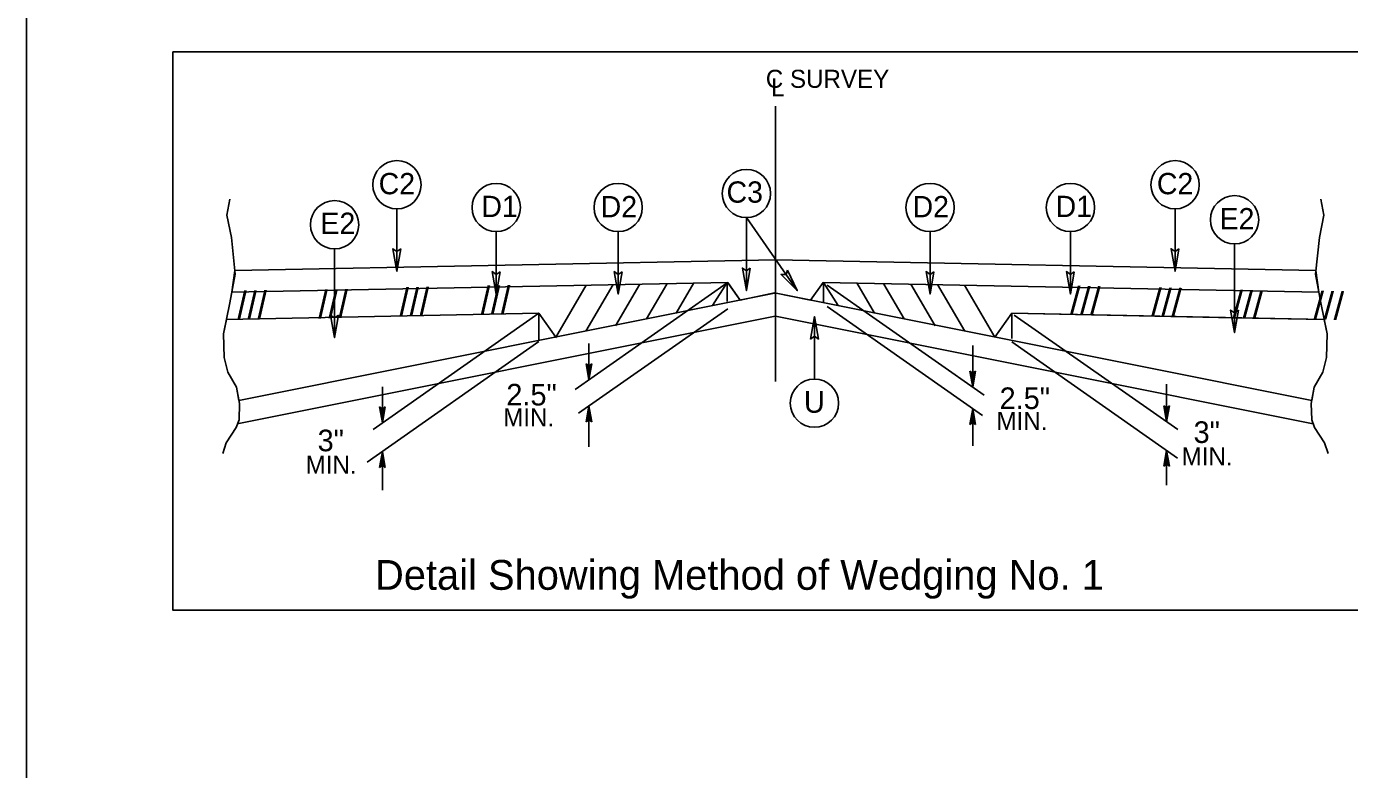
# Model space of a CAD drawing. Extents: x 957297 to 961629, y 830661 to 840840.
# Drawn here: x 958878 to 959449, y 840061 to 840382 of the extents above; entities that cross this region are included whole.
import ezdxf

# ---------------------------------------------------------------- set-up
doc = ezdxf.new("R2010")
doc.units = 0
for name, color, linetype in [('Old_Level_1', 7, 'Continuous'), ('Old_Level_4', 7, 'Continuous'), ('Old_Level_5', 7, 'Continuous'), ('Prop Lane Arrow CELL', 7, 'Continuous'), ('Sheet Typical CELL', 7, 'Continuous'), ('Typical Shoulder Slope CELL', 7, 'Continuous'), ('Typical Text ID Circle CELL', 7, 'Continuous'), ('Typical Text Label CELL', 7, 'Continuous')]:
    doc.layers.add(name, color=color, linetype=linetype)

msp = doc.modelspace()

# ---------------------------------------------------------------- linework, layer by layer
at = {"layer": 'Old_Level_1'}
msp.add_lwpolyline([(958940.99, 840370.75), (959465.55, 840370.75), (959465.55, 840129.62), (958940.99, 840129.62)], close=True, dxfattribs=at)
at = {"layer": 'Old_Level_4'}
for p, q in [((959037.86, 840302.94), (959037.86, 840275.98)), ((959188.86, 840299.15), (959188.86, 840267.65)), ((959188.86, 840299.15), (959210.81, 840267.65)), ((959374.09, 840302.94), (959374.09, 840275.98)), ((959080.77, 840293.1), (959080.77, 840266.15)), ((959133.45, 840293.1), (959133.45, 840266.15)), ((959268.19, 840293.1), (959268.19, 840266.15)), ((959328.85, 840293.1), (959328.85, 840266.15)), ((959399.77, 840287.82), (959399.77, 840249.49)), ((959010.94, 840285.68), (959010.94, 840247.35)), ((959218.26, 840229.43), (959218.26, 840256.38))]:
    msp.add_line(p, q, dxfattribs=at)
for centre in [(959037.87, 840313.37), (959374.09, 840313.37), (959188.86, 840309.58), (959080.77, 840303.53), (959133.45, 840303.53), (959268.19, 840303.53), (959328.85, 840303.53), (959010.94, 840296.11), (959399.76, 840298.24), (959218.26, 840219)]:
    msp.add_circle(centre, 10.43, dxfattribs=at)
at = {"layer": 'Sheet Typical CELL'}
msp.add_lwpolyline([(960377.8, 840814.72), (958877.8, 840814.72), (958877.8, 839764.72), (960377.8, 839764.72)], close=True, dxfattribs=at)
at = {"layer": 'Typical Shoulder Slope CELL'}
for p, q in [((959201.37, 840228.4), (959201.37, 840347.37)), ((959201.37, 840228.4), (959201.37, 840309.66)), ((959201.36, 840280.96), (958967.86, 840276.3)), ((958967.86, 840276.3), (959201.36, 840280.96)), ((959201.36, 840280.96), (959434.87, 840276.3)), ((959201.38, 840280.96), (959434.87, 840276.3)), ((958966.53, 840266.91), (958967.86, 840276.3)), ((959434.87, 840276.3), (959436.21, 840266.91)), ((959180.88, 840271.2), (958966.53, 840266.91)), ((959180.88, 840271.2), (958966.53, 840266.91)), ((959119.64, 840269.97), (959106.37, 840247.23)), ((959180.61, 840271.03), (959114.82, 840224.95)), ((959131.29, 840270.21), (959119.54, 840250.05)), ((959142.82, 840270.43), (959132.28, 840252.36)), ((959154.45, 840270.41), (959145.71, 840255.45)), ((959166.16, 840271.01), (959158.55, 840257.95)), ((959174.24, 840261.21), (959180.58, 840271.11)), ((959180.58, 840271.11), (959180.58, 840262.97)), ((959186.12, 840263.51), (959180.88, 840271.2)), ((959180.88, 840270.95), (959186.12, 840263.51)), ((959222.02, 840271.2), (959216.6, 840263.51)), ((959222.02, 840271.2), (959216.6, 840263.51)), ((959221.68, 840271.03), (959222.01, 840271.01)), ((959222.02, 840271.2), (959436.21, 840266.91)), ((959436.21, 840266.91), (959222.02, 840271.2)), ((959228.49, 840261.21), (959222.16, 840271.11)), ((959222.16, 840271.11), (959222.16, 840262.15)), ((959223.81, 840269.95), (959291.59, 840222.48)), ((959236.56, 840271.01), (959244.19, 840257.95)), ((959248.28, 840270.41), (959257.02, 840255.45)), ((959259.9, 840270.43), (959270.45, 840252.36)), ((959271.44, 840270.21), (959283.19, 840250.05)), ((959283.11, 840269.97), (959296.17, 840247.57)), ((959201.71, 840266.61), (958969.61, 840220.17)), ((959201.02, 840266.61), (959186.12, 840263.51)), ((959201.02, 840266.61), (959433.12, 840220.17)), ((959216.6, 840263.51), (959201.02, 840266.61)), ((959180.77, 840259.76), (959116.38, 840214.69)), ((959223.71, 840260.73), (959290.83, 840213.74)), ((959099.22, 840257.86), (958964.26, 840255.15)), ((958964.26, 840255.15), (959099.22, 840257.86)), ((959201.27, 840256.61), (958969.53, 840210.26)), ((959099.22, 840257.86), (959027.55, 840207.68)), ((959106.55, 840247.54), (959099.22, 840257.86)), ((959099.22, 840257.86), (959099.22, 840246.08)), ((959099.22, 840257.86), (959106.54, 840247.57)), ((959201.45, 840256.61), (959433.73, 840210.15)), ((959303.51, 840257.86), (959296.17, 840247.57)), ((959296.19, 840247.57), (959303.51, 840257.86)), ((959303.51, 840257.86), (959438.48, 840255.15)), ((959303.51, 840257.86), (959303.51, 840246.91)), ((959399.77, 840255.93), (959303.51, 840257.86)), ((959304.6, 840257.09), (959375.28, 840207.6)), ((959438.48, 840255.15), (959399.77, 840255.93)), ((959099.16, 840245.71), (959025.07, 840193.58)), ((959120.81, 840244.8), (959120.81, 840229.15)), ((959286.63, 840243.9), (959286.63, 840225.96)), ((959303.51, 840245.49), (959375.16, 840195.3)), ((959120.81, 840229.15), (959119.6, 840236.01)), ((959120.81, 840235.12), (959119.6, 840236.01)), ((959120.81, 840229.15), (959119.77, 840235.88)), ((959119.95, 840235.75), (959120.81, 840229.15)), ((959120.81, 840229.15), (959120.12, 840235.63)), ((959120.3, 840235.5), (959120.81, 840229.15)), ((959120.81, 840229.15), (959120.47, 840235.38)), ((959120.64, 840235.25), (959120.81, 840229.15)), ((959120.81, 840229.15), (959122.03, 840236.01)), ((959122.03, 840236.01), (959120.81, 840235.12)), ((959121.86, 840235.88), (959120.81, 840229.15)), ((959120.81, 840229.15), (959121.67, 840235.75)), ((959121.5, 840235.63), (959120.81, 840229.15)), ((959120.81, 840229.15), (959121.33, 840235.5)), ((959121.16, 840235.38), (959120.81, 840229.15)), ((959120.81, 840229.15), (959120.98, 840235.25)), ((959120.81, 840235.12), (959120.81, 840229.15)), ((959286.63, 840225.96), (959285.42, 840232.83)), ((959286.63, 840231.93), (959285.42, 840232.83)), ((959286.63, 840225.96), (959285.6, 840232.7)), ((959285.77, 840232.57), (959286.63, 840225.96)), ((959286.63, 840225.96), (959285.94, 840232.44)), ((959286.11, 840232.31), (959286.63, 840225.96)), ((959286.63, 840225.96), (959286.28, 840232.19)), ((959286.45, 840232.06), (959286.63, 840225.96)), ((959286.63, 840225.96), (959287.84, 840232.83)), ((959287.84, 840232.83), (959286.63, 840231.93)), ((959287.66, 840232.7), (959286.63, 840225.96)), ((959286.63, 840225.96), (959287.49, 840232.57)), ((959287.32, 840232.44), (959286.63, 840225.96)), ((959286.63, 840225.96), (959287.15, 840232.31)), ((959286.98, 840232.19), (959286.63, 840225.96)), ((959286.63, 840225.96), (959286.81, 840232.06)), ((959286.63, 840231.93), (959286.63, 840225.96)), ((959031.59, 840226.1), (959031.59, 840210.49)), ((959370.42, 840227.23), (959370.42, 840211.01)), ((959031.59, 840210.49), (959030.37, 840217.36)), ((959031.59, 840216.47), (959030.37, 840217.36)), ((959031.59, 840210.49), (959030.54, 840217.24)), ((959030.73, 840217.1), (959031.59, 840210.49)), ((959031.59, 840210.49), (959030.9, 840216.98)), ((959031.07, 840216.86), (959031.59, 840210.49)), ((959031.59, 840210.49), (959031.25, 840216.73)), ((959031.42, 840216.6), (959031.59, 840210.49)), ((959031.59, 840210.49), (959032.8, 840217.36)), ((959032.8, 840217.36), (959031.59, 840216.47)), ((959032.63, 840217.24), (959031.59, 840210.49)), ((959031.59, 840210.49), (959032.46, 840217.1)), ((959032.28, 840216.98), (959031.59, 840210.49)), ((959031.59, 840210.49), (959032.1, 840216.86)), ((959031.94, 840216.73), (959031.59, 840210.49)), ((959031.59, 840210.49), (959031.76, 840216.6)), ((959031.59, 840216.47), (959031.59, 840210.49)), ((959120.81, 840217.79), (959119.6, 840210.92)), ((959119.77, 840211.06), (959120.81, 840217.79)), ((959120.81, 840217.79), (959119.95, 840211.18)), ((959120.12, 840211.31), (959120.81, 840217.79)), ((959120.81, 840217.79), (959120.3, 840211.44)), ((959120.47, 840211.56), (959120.81, 840217.79)), ((959120.81, 840217.79), (959120.64, 840211.68)), ((959120.81, 840217.79), (959120.81, 840200.16)), ((959120.81, 840217.79), (959122.03, 840210.92)), ((959120.81, 840211.81), (959120.81, 840217.79)), ((959120.98, 840211.68), (959120.81, 840217.79)), ((959120.81, 840217.79), (959121.16, 840211.56)), ((959121.33, 840211.44), (959120.81, 840217.79)), ((959120.81, 840217.79), (959121.5, 840211.31)), ((959121.67, 840211.18), (959120.81, 840217.79)), ((959120.81, 840217.79), (959121.86, 840211.06)), ((959286.63, 840216.67), (959285.42, 840209.8)), ((959285.6, 840209.94), (959286.63, 840216.67)), ((959286.63, 840216.67), (959285.77, 840210.06)), ((959285.94, 840210.2), (959286.63, 840216.67)), ((959286.63, 840216.67), (959286.11, 840210.32)), ((959286.28, 840210.44), (959286.63, 840216.67)), ((959286.63, 840216.67), (959286.45, 840210.57)), ((959286.63, 840216.67), (959286.63, 840200.62)), ((959286.63, 840216.67), (959287.84, 840209.8)), ((959286.63, 840210.7), (959286.63, 840216.67)), ((959286.81, 840210.57), (959286.63, 840216.67)), ((959286.63, 840216.67), (959286.98, 840210.44)), ((959287.15, 840210.32), (959286.63, 840216.67)), ((959286.63, 840216.67), (959287.32, 840210.2)), ((959287.49, 840210.06), (959286.63, 840216.67)), ((959286.63, 840216.67), (959287.66, 840209.94)), ((959370.42, 840211.01), (959369.21, 840217.86)), ((959370.42, 840216.98), (959369.21, 840217.86)), ((959370.42, 840211.01), (959369.39, 840217.74)), ((959369.56, 840217.62), (959370.42, 840211.01)), ((959370.42, 840211.01), (959369.73, 840217.5)), ((959369.9, 840217.36), (959370.42, 840211.01)), ((959370.42, 840211.01), (959370.07, 840217.24)), ((959370.24, 840217.1), (959370.42, 840211.01)), ((959370.42, 840211.01), (959371.63, 840217.86)), ((959371.63, 840217.86), (959370.42, 840216.98)), ((959371.45, 840217.74), (959370.42, 840211.01)), ((959370.42, 840211.01), (959371.28, 840217.62)), ((959371.11, 840217.5), (959370.42, 840211.01)), ((959370.42, 840211.01), (959370.94, 840217.36)), ((959370.77, 840217.24), (959370.42, 840211.01)), ((959370.42, 840211.01), (959370.6, 840217.1)), ((959370.42, 840216.98), (959370.42, 840211.01)), ((959119.6, 840210.92), (959120.81, 840211.81)), ((959120.81, 840211.81), (959122.03, 840210.92)), ((959285.42, 840209.8), (959286.63, 840210.7)), ((959286.63, 840210.7), (959287.84, 840209.8)), ((959031.59, 840198.15), (959030.37, 840191.28)), ((959030.56, 840191.41), (959031.59, 840198.15)), ((959031.59, 840198.15), (959030.73, 840191.54)), ((959030.9, 840191.67), (959031.59, 840198.15)), ((959031.59, 840198.15), (959031.07, 840191.79)), ((959031.25, 840191.91), (959031.59, 840198.15)), ((959031.59, 840198.15), (959031.42, 840192.03)), ((959031.59, 840198.15), (959031.59, 840181.46)), ((959031.59, 840198.15), (959032.8, 840191.28)), ((959031.59, 840192.17), (959031.59, 840198.15)), ((959031.76, 840192.03), (959031.59, 840198.15)), ((959031.59, 840198.15), (959031.94, 840191.91)), ((959032.11, 840191.79), (959031.59, 840198.15)), ((959031.59, 840198.15), (959032.28, 840191.67)), ((959032.46, 840191.54), (959031.59, 840198.15)), ((959031.59, 840198.15), (959032.63, 840191.41)), ((959370.42, 840198.63), (959369.21, 840191.76)), ((959369.39, 840191.89), (959370.42, 840198.63)), ((959370.42, 840198.63), (959369.56, 840192.02)), ((959369.73, 840192.15), (959370.42, 840198.63)), ((959370.42, 840198.63), (959369.9, 840192.27)), ((959370.07, 840192.4), (959370.42, 840198.63)), ((959370.42, 840198.63), (959370.24, 840192.52)), ((959370.42, 840198.63), (959370.42, 840183.55)), ((959370.42, 840198.63), (959371.63, 840191.76)), ((959370.42, 840192.66), (959370.42, 840198.63)), ((959370.6, 840192.52), (959370.42, 840198.63)), ((959370.42, 840198.63), (959370.77, 840192.4)), ((959370.94, 840192.27), (959370.42, 840198.63)), ((959370.42, 840198.63), (959371.11, 840192.15)), ((959371.28, 840192.02), (959370.42, 840198.63)), ((959370.42, 840198.63), (959371.45, 840191.89)), ((959030.37, 840191.28), (959031.59, 840192.17)), ((959031.59, 840192.17), (959032.8, 840191.28)), ((959369.21, 840191.76), (959370.42, 840192.66)), ((959370.42, 840192.66), (959371.63, 840191.76))]:
    msp.add_line(p, q, dxfattribs=at)
for points in [[(958965.69, 840307.11), (958964.44, 840300.27), (958966.32, 840290.55), (958967.96, 840274.8), (958965.69, 840262.37), (958963, 840248.91), (958963.21, 840238.76), (958964.86, 840232.35), (958968.6, 840225.92), (958969.83, 840218.88), (958969.63, 840211.84), (958968.38, 840208.52), (958964.04, 840201.89), (958962.59, 840197.33)], [(959437.04, 840307.11), (959438.28, 840300.27), (959436.42, 840290.55), (959434.76, 840274.8), (959437.04, 840262.37), (959439.73, 840248.91), (959439.53, 840238.76), (959437.86, 840232.35), (959434.14, 840225.92), (959432.9, 840218.88), (959433.1, 840211.84), (959434.34, 840208.52), (959438.69, 840201.89), (959440.14, 840197.33)], [(958969.6, 840220.17), (958968.6, 840225.92), (958964.86, 840232.35), (958963.21, 840238.76), (958963, 840248.91), (958964.25, 840255.15)], [(959433.12, 840220.17), (959434.14, 840225.92), (959437.86, 840232.35), (959439.53, 840238.76), (959439.73, 840248.91), (959438.48, 840255.15)]]:
    msp.add_lwpolyline(points, dxfattribs=at)
at = {"layer": 'Typical Text Label CELL'}
for points in [[(959039.53, 840285.64), (959037.86, 840275.98), (959036.15, 840285.7), (959037.86, 840284.46)], [(959375.75, 840285.64), (959374.09, 840275.98), (959372.37, 840285.7), (959374.09, 840284.46)], [(959082.44, 840275.81), (959080.77, 840266.15), (959079.06, 840275.86), (959080.77, 840274.63)], [(959135.11, 840275.81), (959133.45, 840266.15), (959131.73, 840275.86), (959133.45, 840274.63)], [(959190.53, 840277.31), (959188.86, 840267.65), (959187.15, 840277.36), (959188.86, 840276.13)], [(959206.66, 840276.53), (959210.81, 840267.65), (959203.85, 840274.64), (959205.97, 840274.61)], [(959269.85, 840275.81), (959268.19, 840266.15), (959266.47, 840275.86), (959268.19, 840274.63)], [(959330.51, 840275.81), (959328.85, 840266.15), (959327.13, 840275.86), (959328.85, 840274.63)], [(959401.43, 840259.15), (959399.77, 840249.49), (959398.05, 840259.2), (959399.77, 840257.97)], [(959012.61, 840257.01), (959010.94, 840247.35), (959009.23, 840257.06), (959010.94, 840255.83)], [(959216.6, 840246.72), (959218.26, 840256.38), (959219.98, 840246.67), (959218.26, 840247.9)]]:
    msp.add_lwpolyline(points, close=True, dxfattribs=at)

# ---------------------------------------------------------------- texts
at = {"layer": 'Old_Level_5'}
for s, height, p in [('C SURVEY ', 7.801, (959197.24, 840355.23)), ('L', 7.8, (959199.52, 840351.58))]:
    msp.add_text(s, height=height, dxfattribs=at).set_placement(p)
at = {"layer": 'Prop Lane Arrow CELL'}
msp.add_text('U', height=9.34, dxfattribs=at).set_placement((959213.7, 840214.87))
at = {"layer": 'Sheet Typical CELL'}
msp.add_text('Detail Showing Method of Wedging No. 1', height=12.8763, dxfattribs=at).set_placement((959028.4, 840138.38))
at = {"layer": 'Typical Shoulder Slope CELL'}
for height, rotation, p in [(11.706, 1.1463, (959074.08, 840257.48)), (11.706, 358.8553, (959328.65, 840257.48)), (11.71, 1.1447, (958968.9, 840255.32)), (11.71, 1.1464, (959003.9, 840255.73)), (11.705, 1.1445, (959038.97, 840256.76)), (11.705, 358.8536, (959363.76, 840256.76)), (11.71, 358.8554, (959398.83, 840255.73)), (11.71, 358.8537, (959433.83, 840255.32))]:
    msp.add_text('/// ', height=height, rotation=rotation, dxfattribs=at).set_placement(p)
for s, height, p in [('2.5"', 9.335, (959085.14, 840218.01)), ('2.5"', 9.335, (959298.25, 840216.47)), ('MIN.', 7.801, (959083.78, 840208.95)), ('MIN.', 7.801, (959296.9, 840207.41)), ('3"', 9.335, (959003.59, 840198.23)), ('3"', 9.335, (959382.06, 840201.82)), ('MIN.', 7.801, (958998.41, 840188.55)), ('MIN.', 7.801, (959376.89, 840192.14))]:
    msp.add_text(s, height=height, dxfattribs=at).set_placement(p)
at = {"layer": 'Typical Text ID Circle CELL'}
for s, p in [('C2', (959029.98, 840309.26)), ('C2', (959366.21, 840309.26)), ('C3', (959180.28, 840305.62)), ('D1', (959074.37, 840299.41)), ('D2', (959125.9, 840299.31)), ('D2', (959260.65, 840299.31)), ('D1', (959322.45, 840299.41)), ('E2', (959004.83, 840292.12)), ('E2', (959393.29, 840294.1))]:
    msp.add_text(s, height=9.194, dxfattribs=at).set_placement(p)

doc.saveas('drawing.dxf')
